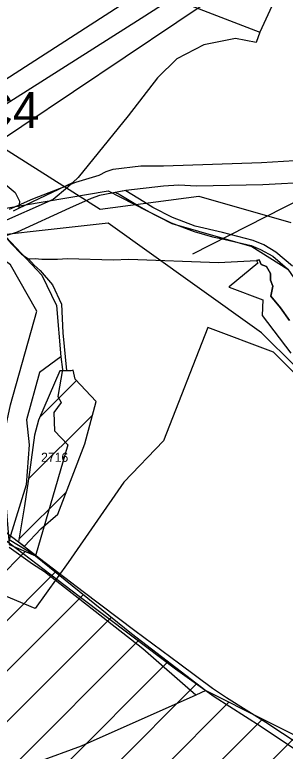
# Model space of a CAD drawing. Extents: x -564810 to -550519, y -1045831 to -1034011.
# Drawn here: x -552152.2 to -552001, y -1036532.1 to -1036120.6 of the extents above; entities that cross this region are included whole.
import ezdxf

# ---------------------------------------------------------------- set-up
doc = ezdxf.new("R2010")
doc.units = 0
for name, color, linetype in [('KN stav', 7, 'Continuous'), ('Lesní porost', 7, 'Continuous'), ('Odvodněné plochy', 7, 'Continuous'), ('označ pol cest', 7, 'Continuous'), ('Parcelní čísla', 7, 'Continuous'), ('Polní cesty stavající', 7, 'Continuous'), ('přeložka st silnice', 7, 'Continuous'), ('STG', 7, 'Continuous'), ('Vedení VN', 7, 'Continuous'), ('vodní toky', 7, 'Continuous'), ('Vrstva 18', 7, 'Continuous'), ('Vrstva 33', 7, 'Continuous'), ('Vrstva 39', 7, 'Continuous'), ('Vrstva 4', 7, 'Continuous')]:
    doc.layers.add(name, color=color, linetype=linetype)

msp = doc.modelspace()

# ---------------------------------------------------------------- linework, layer by layer
at = {"layer": 'KN stav'}
for p, q in [((-552005.32, -1036108.71), (-552015.25, -1036130.39)), ((-552028.75, -1036133.92), (-552046.5, -1036137.4)), ((-552017.32, -1036136.1), (-552028.75, -1036133.92)), ((-552015.25, -1036130.39), (-552017.32, -1036136.1)), ((-552046.5, -1036137.4), (-552061.53, -1036145.15)), ((-552061.53, -1036145.15), (-552072.3, -1036155.89)), ((-552072.3, -1036155.89), (-552088.83, -1036177.11)), ((-552206.35, -1036176.29), (-552151.83, -1036219.8)), ((-552088.83, -1036177.11), (-552116.74, -1036211.52)), ((-552116.74, -1036211.52), (-552119.6, -1036214.23)), ((-552149.91, -1036228.67), (-552119.6, -1036214.23)), ((-552119.6, -1036214.23), (-552122.61, -1036217.08)), ((-552151.83, -1036219.8), (-552149.57, -1036224.74)), ((-552122.61, -1036217.08), (-552130.7, -1036223.74)), ((-552130.7, -1036223.74), (-552163.38, -1036238.17)), ((-552149.57, -1036224.74), (-552149.91, -1036228.67)), ((-552152.92, -1036230.11), (-552149.91, -1036228.67)), ((-552157.17, -1036244.73), (-552136.95, -1036266.09)), ((-552136.95, -1036266.09), (-552128.85, -1036283.08)), ((-552128.85, -1036283.08), (-552126.43, -1036311.8)), ((-552126.43, -1036311.8), (-552138.23, -1036320.44)), ((-552126.43, -1036311.8), (-552125.41, -1036318.8)), ((-552125.41, -1036318.8), (-552128.11, -1036333.9)), ((-552138.23, -1036320.44), (-552145.62, -1036346.88)), ((-552128.11, -1036333.9), (-552126.21, -1036337.24)), ((-552126.21, -1036337.24), (-552130.34, -1036342.8)), ((-552130.34, -1036342.8), (-552129.86, -1036352.98)), ((-552145.62, -1036346.88), (-552144.01, -1036360.87)), ((-552129.86, -1036352.98), (-552122.45, -1036360.83)), ((-552144.01, -1036360.87), (-552145.74, -1036383.29)), ((-552122.45, -1036360.83), (-552140.47, -1036422.98)), ((-552145.74, -1036383.29), (-552155.24, -1036414)), ((-552140.47, -1036422.98), (-552155.24, -1036414)), ((-552142.15, -1036427.52), (-552155.22, -1036418.25)), ((-552140.47, -1036422.98), (-552086.82, -1036466.24)), ((-552135.5, -1036431.86), (-552142.15, -1036427.52)), ((-552080.59, -1036474.9), (-552135.5, -1036431.86)), ((-552086.82, -1036466.24), (-552045.42, -1036498.21)), ((-552050.98, -1036500.69), (-552080.59, -1036474.9)), ((-552045.42, -1036498.21), (-552050.98, -1036500.69)), ((-552050.98, -1036500.69), (-552115, -1036529.26)), ((-552115, -1036529.26), (-552139.4, -1036538.28))]:
    msp.add_line(p, q, dxfattribs=at)
at = {"layer": 'Lesní porost'}
for p, q in [((-552016.36, -1036259.38), (-552032.28, -1036272.56)), ((-552017, -1036257.93), (-552016.36, -1036259.38)), ((-552009.23, -1036265.14), (-552011.47, -1036261.22)), ((-552032.26, -1036272.71), (-552013.54, -1036279.95)), ((-552013.54, -1036279.95), (-552013.85, -1036288.59)), ((-552013.85, -1036288.59), (-551997.91, -1036309.76)), ((-552126.94, -1036319.47), (-552138.79, -1036347.06)), ((-552120.84, -1036319.51), (-552126.94, -1036319.47)), ((-552119.44, -1036319.08), (-552120.84, -1036319.51)), ((-552118.3, -1036324.16), (-552119.44, -1036319.08)), ((-552137.99, -1036345.2), (-552117.65, -1036324.86)), ((-552106.73, -1036336.61), (-552118.3, -1036324.16)), ((-552113, -1036360.32), (-552106.73, -1036336.61)), ((-552144.48, -1036379.97), (-552108.75, -1036344.24)), ((-552138.79, -1036347.06), (-552141.09, -1036355.48)), ((-552141.09, -1036355.48), (-552143.93, -1036376.16)), ((-552128.12, -1036399.57), (-552113, -1036360.32)), ((-552143.93, -1036376.16), (-552146.64, -1036394.99)), ((-552149.8, -1036413.58), (-552123.31, -1036387.09)), ((-552146.64, -1036394.99), (-552150.07, -1036415.18)), ((-552137.6, -1036407.85), (-552128.12, -1036399.57)), ((-552146.78, -1036417.52), (-552137.6, -1036407.85)), ((-552150.07, -1036415.18), (-552146.78, -1036417.52)), ((-552150.07, -1036415.18), (-552146.78, -1036417.52))]:
    msp.add_line(p, q, dxfattribs=at)
for points in [[(-552011.47, -1036261.22), (-552014.39, -1036260.16), (-552015.57, -1036257.59), (-552017, -1036257.93)], [(-551998.69, -1036291.37), (-552003.61, -1036284.4), (-552009.05, -1036277.79), (-552008.01, -1036272.22), (-552009.21, -1036268.88), (-552009.23, -1036265.14)]]:
    msp.add_lwpolyline(points, dxfattribs=at)
msp.add_arc((-552032.4, -1036272.66), 0.15, 338.8669, 39.6224, dxfattribs=at)
at = {"layer": 'Odvodněné plochy'}
msp.add_lwpolyline([(-552600.32, -1036902.47), (-552513.12, -1036817.19), (-552474.84, -1036779.58), (-552354.8, -1036592.74), (-552400, -1036374.74), (-552430.13, -1036308.64), (-552395.94, -1036293.42), (-552343.81, -1036274.77), (-552167.6, -1036269.39), (-552155.18, -1036416.65), (-552140.47, -1036422.98), (-552086.82, -1036466.24), (-552045.42, -1036498.21), (-551912.44, -1036565.02)], dxfattribs=at)
at = {"layer": 'Polní cesty stavající'}
for p, q in [((-552080.06, -1036225.19), (-552090.01, -1036218.88)), ((-552081.72, -1036228.01), (-552076.71, -1036230.86)), ((-552075.01, -1036228.31), (-552080.06, -1036225.19)), ((-552064.07, -1036233.93), (-552075.01, -1036228.31)), ((-552076.71, -1036230.86), (-552064.83, -1036236.76)), ((-552064.83, -1036236.76), (-552051.97, -1036241.65)), ((-552051.32, -1036238.62), (-552064.07, -1036233.93)), ((-552036.05, -1036242.3), (-552051.32, -1036238.62)), ((-552051.97, -1036241.65), (-552041.64, -1036244.6)), ((-552041.64, -1036244.6), (-552036.96, -1036245.67)), ((-552018.9, -1036246.71), (-552036.05, -1036242.3)), ((-552036.96, -1036245.67), (-552020.03, -1036249.52)), ((-552020.03, -1036249.52), (-552014.77, -1036251.66)), ((-552012.97, -1036249.13), (-552018.9, -1036246.71)), ((-552006.16, -1036253.14), (-552012.97, -1036249.13)), ((-552014.77, -1036251.66), (-552007.95, -1036255.54)), ((-551997.02, -1036261.01), (-552006.16, -1036253.14)), ((-552007.95, -1036255.54), (-551999.71, -1036262.61))]:
    msp.add_line(p, q, dxfattribs=at)
for points in [[(-552090.15, -1036218.86), (-552095.76, -1036219.9), (-552093.79, -1036220.76), (-552081.72, -1036228.01)], [(-551993.24, -1036528.36), (-552011.85, -1036516.09), (-552033.88, -1036502.25), (-552041.57, -1036497.1), (-552059.89, -1036483.5), (-552085.04, -1036464.8), (-552113.83, -1036442.98), (-552138.37, -1036424.45), (-552150.05, -1036415.22), (-552165.11, -1036403.88), (-552197.92, -1036379.6), (-552225.71, -1036359.18), (-552272.69, -1036325.1), (-552310.82, -1036297.75), (-552317.46, -1036292.39), (-552325.46, -1036286.02), (-552333.44, -1036279.75), (-552339.94, -1036274.38), (-552345.13, -1036276.54), (-552339.51, -1036281.23), (-552313.04, -1036300.46), (-552273.65, -1036328.44)], [(-552273.65, -1036328.44), (-552264.76, -1036334.81), (-552227.61, -1036362.02), (-552200.18, -1036382.34), (-552167.25, -1036406.77), (-552116.21, -1036445.44), (-552086.77, -1036467.62), (-552062.26, -1036486.02), (-552040.65, -1036501.56), (-552014.38, -1036518.36), (-551995.27, -1036531.18)]]:
    msp.add_lwpolyline(points, dxfattribs=at)
at = {"layer": 'přeložka st silnice'}
for p, q in [((-552419.97, -1036694.17), (-552146.28, -1036420.48)), ((-552470.8, -1036773.29), (-552129.41, -1036431.9)), ((-552722.77, -1037053.54), (-552113.75, -1036444.53)), ((-552610.63, -1036969.69), (-552098.09, -1036457.15)), ((-552595.92, -1036983.27), (-552082.35, -1036469.69)), ((-552581.22, -1036996.84), (-552066.39, -1036482.02)), ((-552566.51, -1037010.42), (-552050.43, -1036494.34)), ((-552551.81, -1037024), (-552032.51, -1036504.7)), ((-552536.77, -1037037.25), (-552013.68, -1036514.16)), ((-552520.71, -1037049.47), (-551994.85, -1036523.62))]:
    msp.add_line(p, q, dxfattribs=at)
at = {"layer": 'STG'}
for points in [[(-552302.75, -1036109.8), (-552277.03, -1036141.04), (-552210.9, -1036170.44), (-552159.46, -1036194.33), (-552104.35, -1036229.24), (-552049.23, -1036221.89), (-551997.79, -1036236.59)], [(-551983.65, -1036332.97), (-552007.53, -1036309.09), (-552044.27, -1036295.3), (-552069.07, -1036358.7), (-552091.12, -1036381.67), (-552122.35, -1036426.69), (-552140.72, -1036452.42), (-552162.77, -1036443.23), (-552167.36, -1036398.21), (-552154.5, -1036338.49), (-552139.8, -1036286.12), (-552154.5, -1036260.39), (-552205.02, -1036223.64), (-552249.11, -1036208.94), (-552295.96, -1036196.07), (-552330.86, -1036196.07), (-552383.22, -1036219.04), (-552406.18, -1036240.18), (-552442.92, -1036277.85)]]:
    msp.add_lwpolyline(points, dxfattribs=at)
at = {"layer": 'Vedení VN'}
for points in [[(-552390.69, -1036335.75), (-552182.99, -1036173.21), (-551916.64, -1036001.49), (-551790.75, -1035795.43)], [(-552393.68, -1036360.17), (-552349.55, -1036323.51), (-552259.68, -1036249.59), (-552179.99, -1036184.84), (-552081.56, -1036122.39), (-551986.35, -1036061.29), (-551910.18, -1036013.26), (-551850.19, -1035917.91), (-551788.14, -1035819.06)], [(-551775.92, -1036117.67), (-551917.21, -1036027.92), (-552177.19, -1036202.47), (-552380.66, -1036367.33)], [(-551766.18, -1036107.66), (-551834.07, -1036143.33), (-551911.39, -1036182.43), (-551981.4, -1036218.12), (-552052.89, -1036254.34)]]:
    msp.add_lwpolyline(points, dxfattribs=at)
at = {"layer": 'vodní toky'}
for points in [[(-552160.39, -1036243.2), (-552157.72, -1036244.21), (-552154.24, -1036248.3), (-552148.33, -1036254.35), (-552144.4, -1036256.98), (-552140.67, -1036256.71), (-552136.93, -1036257.1), (-552128.26, -1036257.15), (-552122.64, -1036256.68), (-552097.24, -1036257.59), (-552088.37, -1036257.11), (-552038.3, -1036259.06), (-552017.03, -1036257.94), (-552015.57, -1036257.59), (-552014.39, -1036260.16), (-552011.47, -1036261.22), (-552009.23, -1036265.14), (-552009.21, -1036268.88), (-552008.01, -1036272.22), (-552009.05, -1036277.79), (-552003.61, -1036284.4), (-551998.69, -1036291.37)], [(-552144.4, -1036256.98), (-552141.26, -1036260.48), (-552137.86, -1036263.49), (-552131.03, -1036271.47), (-552126, -1036282.31), (-552125.2, -1036298.22), (-552123.3, -1036319.28)]]:
    msp.add_lwpolyline(points, dxfattribs=at)
at = {"layer": 'Vrstva 18'}
for points in [[(-552347.9, -1036150.05), (-552313.29, -1036178.82), (-552275.73, -1036197.02), (-552244.87, -1036206.41), (-552201.41, -1036221.97), (-552158.18, -1036228.79), (-552099.91, -1036218.98), (-552064.41, -1036237.22), (-552019.61, -1036249.99), (-551999.52, -1036262.77), (-551969.22, -1036306.53), (-551919.21, -1036397.47), (-551869.13, -1036408.41), (-551830.22, -1036426.18)], [(-551853.47, -1036454.62), (-551894.34, -1036442.67), (-551920.44, -1036432.55), (-551937.39, -1036410.68), (-551946.86, -1036393.71), (-551972.63, -1036363.83), (-551991.87, -1036341.51), (-551995.53, -1036316.95), (-552014.17, -1036298.3), (-552051.45, -1036271.67), (-552099.91, -1036237.04), (-552193.9, -1036247.42), (-552309.25, -1036211.49), (-552378.44, -1036167.47)]]:
    msp.add_lwpolyline(points, dxfattribs=at)
at = {"layer": 'Vrstva 33'}
msp.add_lwpolyline([(-552154.24, -1036248.3), (-552148.33, -1036254.35), (-552144.4, -1036256.98), (-552140.67, -1036256.71), (-552136.93, -1036257.1), (-552128.26, -1036257.15), (-552122.64, -1036256.68), (-552097.24, -1036257.59), (-552088.37, -1036257.11), (-552038.3, -1036259.06), (-552017.03, -1036257.94), (-552015.57, -1036257.59), (-552014.39, -1036260.16), (-552011.47, -1036261.22), (-552009.23, -1036265.14), (-552009.21, -1036268.88), (-552008.01, -1036272.22), (-552009.05, -1036277.79), (-552003.61, -1036284.4), (-551998.69, -1036291.37)], dxfattribs=at)
at = {"layer": 'Vrstva 39'}
for points in [[(-552155.01, -1036229.16), (-552142.12, -1036223.5), (-552117.97, -1036214.03), (-552105.06, -1036210.21), (-552101.02, -1036208.1), (-552097.15, -1036206.82), (-552081.71, -1036204.97), (-552068.94, -1036204.97), (-552014.24, -1036203.09), (-551995.73, -1036201.99)], [(-551985.8, -1036214.18), (-552013.46, -1036215.7), (-552050.57, -1036216.26), (-552060.48, -1036215.88), (-552069.03, -1036216.39), (-552090.15, -1036218.86), (-552104.77, -1036221.6), (-552109.37, -1036223.2), (-552121.57, -1036228.57), (-552150.88, -1036242.03), (-552157.72, -1036244.21)]]:
    msp.add_lwpolyline(points, dxfattribs=at)
at = {"layer": 'Vrstva 4'}
msp.add_line((-552053.9, -1036115.42), (-552015.25, -1036130.39), dxfattribs=at)

# ---------------------------------------------------------------- texts
at = {"layer": 'označ pol cest'}
msp.add_text('C4', height=20, dxfattribs=at).set_placement((-552172.51, -1036183.79))
at = {"layer": 'Parcelní čísla'}
msp.add_text('2716', height=5.1, dxfattribs=at).set_placement((-552137.42, -1036370.39))

doc.saveas('drawing.dxf')
